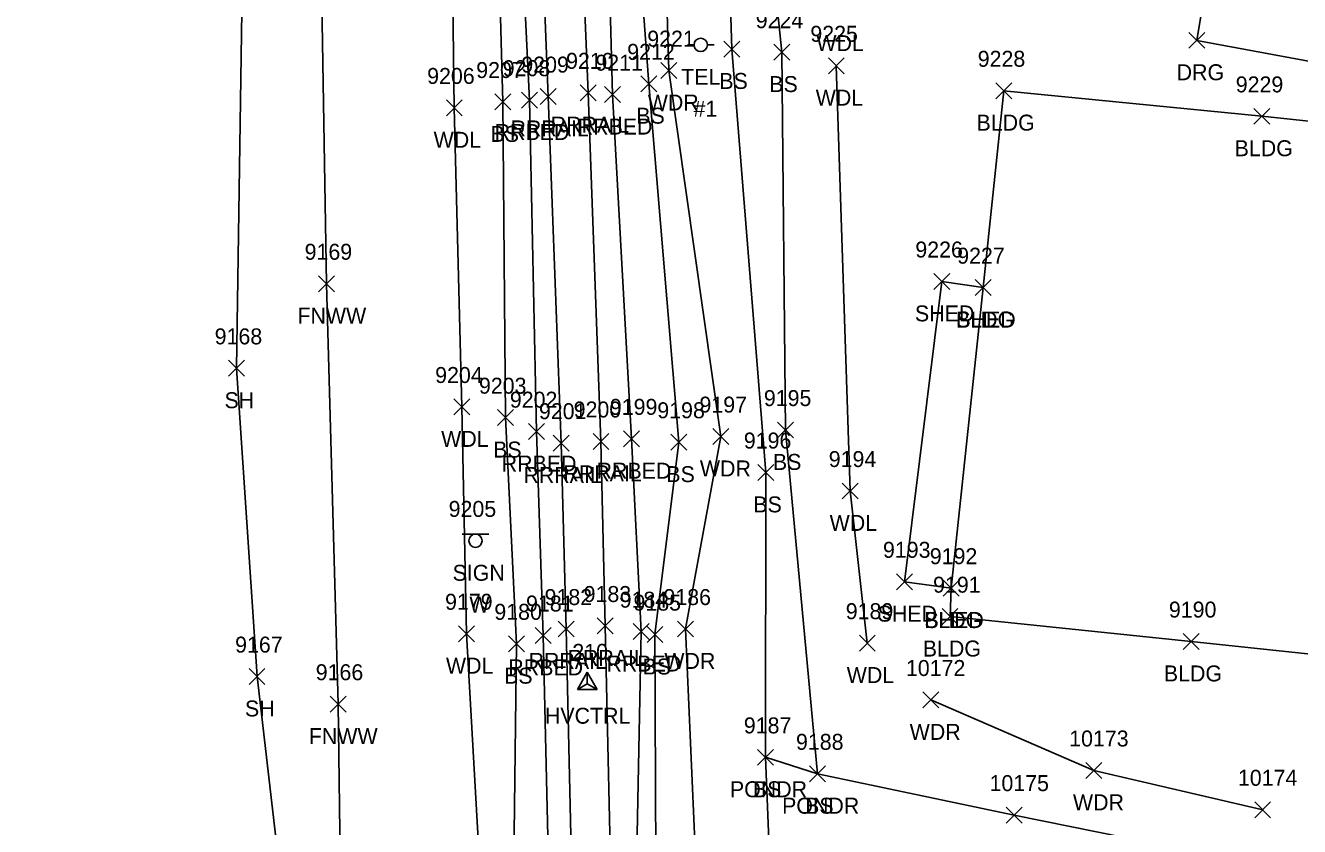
# Model space of a CAD drawing. Extents: x 1769141 to 1770911, y 735471 to 741449.
# Drawn here: x 1770233.4 to 1770392.9, y 738226.5 to 738326.8 of the extents above; entities that cross this region are included whole.
import ezdxf

# ---------------------------------------------------------------- set-up
doc = ezdxf.new("R2010")
doc.units = 0
for name, color, linetype in [('C_A', 7, 'Continuous'), ('C_I', 7, 'Continuous'), ('CPSM', 7, 'Continuous'), ('L_A', 7, 'Continuous'), ('L_I', 7, 'Continuous'), ('L_TIC', 7, 'Continuous'), ('LAWA', 7, 'Continuous'), ('LAWE', 7, 'Continuous'), ('LBC', 7, 'Continuous'), ('LELB', 7, 'Continuous'), ('LFNC', 7, 'Continuous'), ('LSOGP', 7, 'Continuous'), ('R_A', 7, 'Continuous'), ('R_I', 7, 'Continuous'), ('R_TIC', 7, 'Continuous'), ('RDG', 7, 'Continuous'), ('RR', 7, 'Continuous'), ('RRB', 7, 'Continuous'), ('S_A', 7, 'Continuous'), ('S_C', 7, 'Continuous'), ('S_I', 7, 'Continuous'), ('SSGN', 7, 'Continuous'), ('U_A', 7, 'Continuous'), ('U_C', 7, 'Continuous'), ('UP', 7, 'Continuous')]:
    doc.layers.add(name, color=color, linetype=linetype)

msp = doc.modelspace()

# ---------------------------------------------------------------- linework, layer by layer
at = {"layer": 'CPSM'}
for p, q in [((1770302.49, 738243.64), (1770303.74, 738245.8)), ((1770304.99, 738243.64), (1770303.74, 738245.8)), ((1770303.74, 738244.36), (1770303.74, 738245.8)), ((1770302.49, 738243.64), (1770303.74, 738244.36)), ((1770303.74, 738244.36), (1770303.74, 738244.36)), ((1770303.74, 738244.36), (1770304.99, 738243.64)), ((1770302.49, 738243.64), (1770304.99, 738243.64))]:
    msp.add_line(p, q, dxfattribs=at)
at = {"layer": 'L_TIC'}
for points in [[(1770320.82, 738322.89), (1770322.82, 738324.89)], [(1770322.82, 738322.89), (1770320.82, 738324.89)], [(1770327.08, 738322.5), (1770329.08, 738324.5)], [(1770329.08, 738322.5), (1770327.08, 738324.5)], [(1770312.94, 738320.19), (1770314.94, 738322.19)], [(1770314.94, 738320.19), (1770312.94, 738322.19)], [(1770333.91, 738320.8), (1770335.91, 738322.8)], [(1770335.91, 738320.8), (1770333.91, 738322.8)], [(1770310.43, 738318.54), (1770312.43, 738320.54)], [(1770312.43, 738318.54), (1770310.43, 738320.54)], [(1770354.87, 738317.67), (1770356.87, 738319.67)], [(1770356.87, 738317.67), (1770354.87, 738319.67)], [(1770286.09, 738315.52), (1770288.09, 738317.52)], [(1770288.09, 738315.52), (1770286.09, 738317.52)], [(1770292.17, 738316.26), (1770294.17, 738318.26)], [(1770294.17, 738316.26), (1770292.17, 738318.26)], [(1770387.18, 738314.46), (1770389.18, 738316.46)], [(1770389.18, 738314.46), (1770387.18, 738316.46)], [(1770270.1, 738293.49), (1770272.1, 738295.49)], [(1770272.1, 738293.49), (1770270.1, 738295.49)], [(1770347.11, 738293.77), (1770349.11, 738295.77)], [(1770349.11, 738293.77), (1770347.11, 738295.77)], [(1770352.29, 738293), (1770354.29, 738295)], [(1770354.29, 738293), (1770352.29, 738295)], [(1770352.29, 738293), (1770354.29, 738295)], [(1770354.29, 738293), (1770352.29, 738295)], [(1770258.83, 738282.89), (1770260.83, 738284.89)], [(1770260.83, 738282.89), (1770258.83, 738284.89)], [(1770287.03, 738278.05), (1770289.03, 738280.05)], [(1770289.03, 738278.05), (1770287.03, 738280.05)], [(1770292.51, 738276.71), (1770294.51, 738278.71)], [(1770294.51, 738276.71), (1770292.51, 738278.71)], [(1770319.47, 738274.34), (1770321.47, 738276.34)], [(1770321.47, 738274.34), (1770319.47, 738276.34)], [(1770327.53, 738275.16), (1770329.53, 738277.16)], [(1770329.53, 738275.16), (1770327.53, 738277.16)], [(1770314.19, 738273.63), (1770316.19, 738275.63)], [(1770316.19, 738273.63), (1770314.19, 738275.63)], [(1770325.08, 738269.84), (1770327.08, 738271.84)], [(1770327.08, 738269.84), (1770325.08, 738271.84)], [(1770335.65, 738267.52), (1770337.65, 738269.52)], [(1770337.65, 738267.52), (1770335.65, 738269.52)], [(1770342.44, 738256.15), (1770344.44, 738258.15)], [(1770344.44, 738256.15), (1770342.44, 738258.15)], [(1770348.3, 738255.35), (1770350.3, 738257.35)], [(1770350.3, 738255.35), (1770348.3, 738257.35)], [(1770348.3, 738255.35), (1770350.3, 738257.35)], [(1770350.3, 738255.35), (1770348.3, 738257.35)], [(1770348.14, 738251.78), (1770350.14, 738253.78)], [(1770350.14, 738251.78), (1770348.14, 738253.78)], [(1770315.02, 738250.23), (1770317.02, 738252.23)], [(1770317.02, 738250.23), (1770315.02, 738252.23)], [(1770287.63, 738249.64), (1770289.63, 738251.64)], [(1770289.63, 738249.64), (1770287.63, 738251.64)], [(1770293.88, 738248.38), (1770295.88, 738250.38)], [(1770295.88, 738248.38), (1770293.88, 738250.38)], [(1770311.21, 738249.53), (1770313.21, 738251.53)], [(1770313.21, 738249.53), (1770311.21, 738251.53)], [(1770337.79, 738248.46), (1770339.79, 738250.46)], [(1770339.79, 738248.46), (1770337.79, 738250.46)], [(1770378.31, 738248.66), (1770380.31, 738250.66)], [(1770380.31, 738248.66), (1770378.31, 738250.66)], [(1770261.39, 738244.27), (1770263.39, 738246.27)], [(1770263.39, 738244.27), (1770261.39, 738246.27)], [(1770271.54, 738240.81), (1770273.54, 738242.81)], [(1770273.54, 738240.81), (1770271.54, 738242.81)], [(1770345.73, 738241.34), (1770347.73, 738243.34)], [(1770347.73, 738241.34), (1770345.73, 738243.34)], [(1770325.03, 738234.15), (1770327.03, 738236.15)], [(1770327.03, 738234.15), (1770325.03, 738236.15)], [(1770325.03, 738234.15), (1770327.03, 738236.15)], [(1770327.03, 738234.15), (1770325.03, 738236.15)], [(1770366.16, 738232.51), (1770368.16, 738234.51)], [(1770368.16, 738232.51), (1770366.16, 738234.51)], [(1770331.56, 738232.09), (1770333.56, 738234.09)], [(1770333.56, 738232.09), (1770331.56, 738234.09)], [(1770331.56, 738232.09), (1770333.56, 738234.09)], [(1770333.56, 738232.09), (1770331.56, 738234.09)], [(1770387.28, 738227.59), (1770389.28, 738229.59)], [(1770389.28, 738227.59), (1770387.28, 738229.59)], [(1770356.19, 738226.92), (1770358.19, 738228.92)], [(1770358.19, 738226.92), (1770356.19, 738228.92)]]:
    msp.add_lwpolyline(points, dxfattribs=at)
at = {"layer": 'LAWA'}
for points in [[(1770290.87, 738210.89), (1770288.63, 738250.64), (1770288.03, 738279.05), (1770287.09, 738316.52), (1770286.37, 738373.32), (1770284.23, 738414.23), (1770281.88, 738456.63), (1770278.67, 738493.65), (1770276.84, 738534.04), (1770275.57, 738566.34), (1770269.92, 738609.96), (1770271.4, 738639.13), (1770266.81, 738683.22), (1770266.67, 738720.45), (1770266.46, 738767.63)], [(1770315.31, 737855.3), (1770316.28, 737876.24), (1770318.08, 737906.16), (1770319.03, 737952.94), (1770319.51, 737991.64), (1770322.73, 738039.36), (1770319.98, 738085.11), (1770320.24, 738127.38), (1770319.97, 738169.49), (1770317.68, 738213.18), (1770316.02, 738251.23), (1770320.47, 738275.34), (1770313.94, 738321.19), (1770312.42, 738373.07), (1770310.47, 738419.05), (1770309.28, 738459.52), (1770309.11, 738496.14), (1770304.45, 738533.38), (1770304.4, 738567.19), (1770302.72, 738608.9), (1770310.17, 738610.98)], [(1770338.79, 738249.46), (1770336.65, 738268.52), (1770334.91, 738321.8)], [(1770346.73, 738242.34), (1770367.16, 738233.51), (1770388.28, 738228.59)]]:
    msp.add_lwpolyline(points, dxfattribs=at)
at = {"layer": 'LAWE'}
msp.add_lwpolyline([(1770334.94, 738035.45), (1770327.51, 738084.53), (1770330.88, 738128.02), (1770330.63, 738172.1), (1770327.02, 738211.29), (1770326.03, 738235.15), (1770332.56, 738233.09), (1770357.19, 738227.92), (1770402.31, 738218.77)], dxfattribs=at)
at = {"layer": 'LBC'}
for points in [[(1770379.31, 738249.66), (1770349.14, 738252.78), (1770349.3, 738256.35), (1770353.29, 738294), (1770355.87, 738318.67), (1770388.18, 738315.46), (1770399.17, 738314.32)], [(1770349.3, 738256.35), (1770343.44, 738257.15), (1770348.11, 738294.77), (1770353.29, 738294)], [(1770379.31, 738249.66), (1770396.29, 738247.88)]]:
    msp.add_lwpolyline(points, dxfattribs=at)
at = {"layer": 'LELB'}
for points in [[(1770313.1, 738041.42), (1770314.65, 738083.84), (1770313.8, 738128.25), (1770314.4, 738170.05), (1770312.34, 738212.97), (1770312.21, 738250.53), (1770315.19, 738274.63), (1770311.43, 738319.54), (1770307.48, 738373.15), (1770305.76, 738417.21), (1770304.29, 738459.21), (1770301.19, 738494.77), (1770301.03, 738535.15), (1770299.09, 738567.61), (1770297.92, 738610.57), (1770296.26, 738639.11), (1770291.84, 738684.86), (1770290.03, 738722.63), (1770290.09, 738765.93)], [(1770294.4, 738212.07), (1770294.88, 738249.38), (1770293.51, 738277.71), (1770293.17, 738317.26), (1770291.6, 738373.21), (1770290.05, 738414.83), (1770288.24, 738457.21), (1770285.83, 738494.21), (1770284.22, 738534.7), (1770282.04, 738566.65), (1770280.54, 738611.07), (1770279.02, 738639.53), (1770277.04, 738683.67), (1770274.8, 738722.5), (1770272.74, 738765.19)], [(1770326.03, 738235.15), (1770326.08, 738270.84), (1770321.82, 738323.89), (1770320.4, 738369.77), (1770319.32, 738423.93), (1770321.23, 738457.95), (1770319.1, 738494.22), (1770313.73, 738532.83), (1770310.82, 738569.99), (1770306.37, 738604), (1770310.96, 738607.23)], [(1770332.56, 738233.09), (1770328.53, 738276.16), (1770328.08, 738323.5), (1770323.35, 738369.56), (1770325.47, 738422.83), (1770330.73, 738452.63), (1770331.83, 738461.72), (1770324.98, 738493.96), (1770317.4, 738534.73), (1770314.07, 738570.87), (1770310.96, 738607.23)]]:
    msp.add_lwpolyline(points, dxfattribs=at)
at = {"layer": 'LFNC'}
msp.add_lwpolyline([(1770273.27, 738043.72), (1770275.19, 738080.3), (1770274.36, 738102.02), (1770274.62, 738164.96), (1770272.85, 738219.41), (1770272.54, 738241.81), (1770271.1, 738294.49), (1770270.16, 738349.89), (1770268.11, 738399.37), (1770265.97, 738438.09), (1770263.15, 738477.86), (1770260.52, 738511.38), (1770260.81, 738538.94), (1770259.86, 738579.92), (1770256.94, 738637.73), (1770254.26, 738686.1), (1770251.71, 738756.19)], dxfattribs=at)
at = {"layer": 'LSOGP'}
msp.add_lwpolyline([(1770233.41, 738685.9), (1770237.36, 738623.37), (1770249.19, 738590.25), (1770248.16, 738546.75), (1770251.24, 738508.92), (1770248.04, 738476.27), (1770255.26, 738459.72), (1770265.59, 738402.37), (1770260.66, 738339.78), (1770259.83, 738283.89), (1770262.39, 738245.27), (1770266.4, 738210.67)], dxfattribs=at)
at = {"layer": 'R_TIC'}
for points in [[(1770379.02, 738323.98), (1770381.02, 738325.98)], [(1770381.02, 738323.98), (1770379.02, 738325.98)], [(1770297.83, 738316.94), (1770299.83, 738318.94)], [(1770299.83, 738316.94), (1770297.83, 738318.94)], [(1770302.86, 738317.41), (1770304.86, 738319.41)], [(1770304.86, 738317.41), (1770302.86, 738319.41)], [(1770305.88, 738317.18), (1770307.88, 738319.18)], [(1770307.88, 738317.18), (1770305.88, 738319.18)], [(1770295.49, 738316.49), (1770297.49, 738318.49)], [(1770297.49, 738316.49), (1770295.49, 738318.49)], [(1770296.38, 738274.96), (1770298.38, 738276.96)], [(1770298.38, 738274.96), (1770296.38, 738276.96)], [(1770304.45, 738273.73), (1770306.45, 738275.73)], [(1770306.45, 738273.73), (1770304.45, 738275.73)], [(1770308.26, 738274.06), (1770310.26, 738276.06)], [(1770310.26, 738274.06), (1770308.26, 738276.06)], [(1770299.45, 738273.52), (1770301.45, 738275.52)], [(1770301.45, 738273.52), (1770299.45, 738275.52)], [(1770300.09, 738250.23), (1770302.09, 738252.23)], [(1770302.09, 738250.23), (1770300.09, 738252.23)], [(1770304.97, 738250.61), (1770306.97, 738252.61)], [(1770306.97, 738250.61), (1770304.97, 738252.61)], [(1770309.49, 738249.9), (1770311.49, 738251.9)], [(1770311.49, 738249.9), (1770309.49, 738251.9)], [(1770297.2, 738249.42), (1770299.2, 738251.42)], [(1770299.2, 738249.42), (1770297.2, 738251.42)]]:
    msp.add_lwpolyline(points, dxfattribs=at)
at = {"layer": 'RDG'}
msp.add_lwpolyline([(1770421.77, 738317.22), (1770380.02, 738324.98), (1770389.24, 738380.62), (1770403.72, 738400.98), (1770422.62, 738412.18), (1770438.53, 738414.48), (1770453.78, 738413.3), (1770513.31, 738409.59), (1770526.11, 738411.83)], dxfattribs=at)
at = {"layer": 'RR'}
for points in [[(1770306.83, 738212.61), (1770305.97, 738251.61), (1770305.45, 738274.73), (1770303.86, 738318.41), (1770301.59, 738373.37), (1770299.6, 738416.06), (1770297.81, 738458.2), (1770295.91, 738494.23), (1770293.95, 738535.47), (1770292.37, 738567.24), (1770290.33, 738610.79), (1770288.95, 738639.29), (1770286.62, 738684.53), (1770284.78, 738722.44), (1770282.75, 738765.34), (1770281.81, 738782.62), (1770280.63, 738807.93), (1770278.94, 738841.61), (1770277.73, 738864.84), (1770275.76, 738907.17), (1770272.82, 738964.46), (1770270.62, 739009.24), (1770268.25, 739059.17)], [(1770301.97, 738212.47), (1770301.09, 738251.23), (1770300.45, 738274.52), (1770298.83, 738317.94), (1770296.67, 738373.26), (1770294.78, 738415.75), (1770292.82, 738457.58), (1770291.14, 738493.74), (1770289.07, 738535.25), (1770287.55, 738567.14), (1770285.28, 738610.63), (1770283.97, 738639.09), (1770281.79, 738684.17), (1770279.94, 738722.46), (1770277.74, 738764.73), (1770276.79, 738782.67), (1770275.73, 738808.22), (1770274.1, 738841.5), (1770272.9, 738864.68), (1770270.88, 738905.77), (1770268.08, 738963.97), (1770265.55, 739008.76), (1770263.29, 739058.54)]]:
    msp.add_lwpolyline(points, dxfattribs=at)
at = {"layer": 'RRB'}
for points in [[(1770309.73, 738212.86), (1770310.49, 738250.9), (1770309.26, 738275.06), (1770306.88, 738318.18), (1770305.41, 738373.19), (1770303.18, 738416.18), (1770300.79, 738458.59), (1770298.49, 738494.01), (1770297.04, 738536.46), (1770294.86, 738567.22), (1770292.96, 738610.45), (1770291.98, 738639.65), (1770289.94, 738684.66), (1770287.49, 738722.38), (1770286.38, 738765.8), (1770285.58, 738776.55), (1770285.43, 738783.69), (1770283.4, 738807.76), (1770281.94, 738841.39), (1770280.11, 738864.76), (1770278.71, 738907.77), (1770276.02, 738964.78), (1770273.87, 739009.57), (1770271.43, 739060.03)], [(1770299.07, 738212.61), (1770298.2, 738250.42), (1770297.38, 738275.96), (1770296.49, 738317.49), (1770293.78, 738373.31), (1770292.07, 738415.37), (1770290.67, 738457.61), (1770288.25, 738494.03), (1770286.88, 738535.11), (1770284.37, 738566.9), (1770283.35, 738611.08), (1770281.22, 738639.28), (1770279.31, 738683.92), (1770276.99, 738722.67), (1770274.83, 738764.68), (1770274.02, 738775.85), (1770273.59, 738782.27), (1770272.75, 738808.4), (1770271.58, 738841.7), (1770269.95, 738864.96), (1770268.23, 738905.19), (1770264.82, 738963.75), (1770263.31, 739007.85), (1770260.59, 739058.13)]]:
    msp.add_lwpolyline(points, dxfattribs=at)
at = {"layer": 'SSGN'}
for p, q in [((1770288.09, 738263.12), (1770291.42, 738263.12)), ((1770289.74, 738262.29), (1770289.74, 738262.29))]:
    msp.add_line(p, q, dxfattribs=at)
msp.add_circle((1770289.74, 738262.29), 0.833, dxfattribs=at)
at = {"layer": 'UP'}
for p, q in [((1770316.27, 738324.4), (1770317.1, 738324.4)), ((1770317.93, 738324.41), (1770317.93, 738324.41)), ((1770319.6, 738324.41), (1770318.76, 738324.41)), ((1770318.76, 738324.41), (1770318.76, 738324.41)), ((1770319.6, 738324.41), (1770319.6, 738324.41))]:
    msp.add_line(p, q, dxfattribs=at)
msp.add_circle((1770317.93, 738324.41), 0.833, dxfattribs=at)

# ---------------------------------------------------------------- texts
at = {"layer": 'C_A'}
msp.add_text('HVCTRL', height=2, dxfattribs=at).set_placement((1770298.43, 738239.36))
at = {"layer": 'C_I'}
msp.add_text('210', height=2, dxfattribs=at).set_placement((1770301.86, 738247.36))
at = {"layer": 'L_A'}
for s, p in [('WDL', (1770332.41, 738323.63)), ('BS', (1770320.26, 738318.89)), ('BS', (1770326.52, 738318.5)), ('WDL', (1770332.33, 738316.8)), ('WDR', (1770311.3, 738316.19)), ('BS', (1770309.87, 738314.54)), ('BLDG', (1770352.46, 738313.67)), ('BS', (1770291.61, 738312.26)), ('WDL', (1770284.5, 738311.52)), ('BLDG', (1770384.77, 738310.46)), ('SHED', (1770344.75, 738289.77)), ('FNWW', (1770267.45, 738289.49)), ('SHED', (1770349.93, 738289)), ('BLDG', (1770349.89, 738289)), ('SH', (1770258.32, 738278.89)), ('WDL', (1770285.44, 738274.05)), ('BS', (1770291.95, 738272.71)), ('BS', (1770326.97, 738271.16)), ('BS', (1770313.63, 738269.63)), ('WDR', (1770317.83, 738270.34)), ('BS', (1770324.52, 738265.84)), ('WDL', (1770334.07, 738263.52)), ('SHED', (1770340.08, 738252.15)), ('SHED', (1770345.94, 738251.35)), ('BLDG', (1770345.9, 738251.35)), ('BLDG', (1770345.73, 738247.78)), ('WDL', (1770286.04, 738245.64)), ('BS', (1770310.65, 738245.53)), ('WDR', (1770313.38, 738246.23)), ('BS', (1770293.32, 738244.38)), ('WDL', (1770336.21, 738244.46)), ('BLDG', (1770375.91, 738244.66)), ('SH', (1770260.88, 738240.27)), ('WDR', (1770344.09, 738237.34)), ('FNWW', (1770268.88, 738236.81)), ('PONDR', (1770321.59, 738230.15)), ('BS', (1770324.47, 738230.15)), ('PONDR', (1770328.12, 738228.09)), ('BS', (1770331, 738228.09)), ('WDR', (1770364.53, 738228.51))]:
    msp.add_text(s, height=2, dxfattribs=at).set_placement(p)
at = {"layer": 'L_I'}
for s, p in [('9224', (1770324.82, 738326.5)), ('9225', (1770331.66, 738324.8)), ('9221', (1770311.24, 738324.19)), ('9212', (1770308.73, 738322.54)), ('9228', (1770352.61, 738321.67)), ('9207', (1770289.83, 738320.26)), ('9206', (1770283.69, 738319.52)), ('9229', (1770384.91, 738318.46)), ('9226', (1770344.8, 738297.77)), ('9169', (1770268.35, 738297.49)), ('9227', (1770350.04, 738297)), ('9227', (1770350.04, 738297)), ('9168', (1770257.09, 738286.89)), ('9204', (1770284.69, 738282.05)), ('9203', (1770290.17, 738280.71)), ('9195', (1770325.84, 738279.16)), ('9198', (1770312.5, 738277.63)), ('9197', (1770317.78, 738278.34)), ('9196', (1770323.33, 738273.84)), ('9194', (1770333.96, 738271.52)), ('9193', (1770340.75, 738260.15)), ('9192', (1770346.61, 738259.35)), ('9192', (1770346.61, 738259.35)), ('9191', (1770347.02, 738255.78)), ('9179', (1770285.93, 738253.64)), ('9185', (1770309.52, 738253.53)), ('9186', (1770313.27, 738254.23)), ('9180', (1770292.1, 738252.38)), ('9189', (1770336.09, 738252.46)), ('9190', (1770376.54, 738252.66)), ('9167', (1770259.65, 738248.27)), ('10172', (1770343.62, 738245.34)), ('9166', (1770269.74, 738244.81)), ('9187', (1770323.33, 738238.15)), ('9187', (1770323.33, 738238.15)), ('9188', (1770329.86, 738236.09)), ('9188', (1770329.86, 738236.09)), ('10173', (1770364.06, 738236.51)), ('10175', (1770354.09, 738230.92)), ('10174', (1770385.18, 738231.59))]:
    msp.add_text(s, height=2, dxfattribs=at).set_placement(p)
at = {"layer": 'R_A'}
for s, p in [('DRG', (1770377.51, 738319.98)), ('RRBED', (1770292.13, 738312.49)), ('RRRAIL', (1770294.12, 738312.94)), ('RRRAIL', (1770299.15, 738313.41)), ('RRBED', (1770302.53, 738313.18)), ('RRBED', (1770293.02, 738270.96)), ('RRRAIL', (1770295.74, 738269.52)), ('RRRAIL', (1770300.74, 738269.73)), ('RRBED', (1770304.9, 738270.06)), ('RRRAIL', (1770301.26, 738246.61)), ('RRBED', (1770293.85, 738245.42)), ('RRRAIL', (1770296.38, 738246.23)), ('RRBED', (1770306.13, 738245.9))]:
    msp.add_text(s, height=2, dxfattribs=at).set_placement(p)
at = {"layer": 'R_I'}
for s, p in [('9208', (1770293.15, 738320.49)), ('9209', (1770295.48, 738320.94)), ('9210', (1770301.08, 738321.41)), ('9211', (1770304.75, 738321.18)), ('9202', (1770294.04, 738278.96)), ('9201', (1770297.68, 738277.52)), ('9200', (1770302.03, 738277.73)), ('9199', (1770306.56, 738278.06)), ('9183', (1770303.28, 738254.61)), ('9181', (1770296.07, 738253.42)), ('9182', (1770298.39, 738254.23)), ('9184', (1770307.79, 738253.9))]:
    msp.add_text(s, height=2, dxfattribs=at).set_placement(p)
at = {"layer": 'S_A'}
msp.add_text('SIGN', height=2, dxfattribs=at).set_placement((1770286.87, 738257.27))
at = {"layer": 'S_C'}
msp.add_text('W', height=2, dxfattribs=at).set_placement((1770288.98, 738253.27))
at = {"layer": 'S_I'}
msp.add_text('9205', height=2, dxfattribs=at).set_placement((1770286.38, 738265.27))
at = {"layer": 'U_A'}
msp.add_text('TEL', height=2, dxfattribs=at).set_placement((1770315.49, 738319.41))
at = {"layer": 'U_C'}
msp.add_text('#1', height=2, dxfattribs=at).set_placement((1770317.03, 738315.41))

doc.saveas('drawing.dxf')
